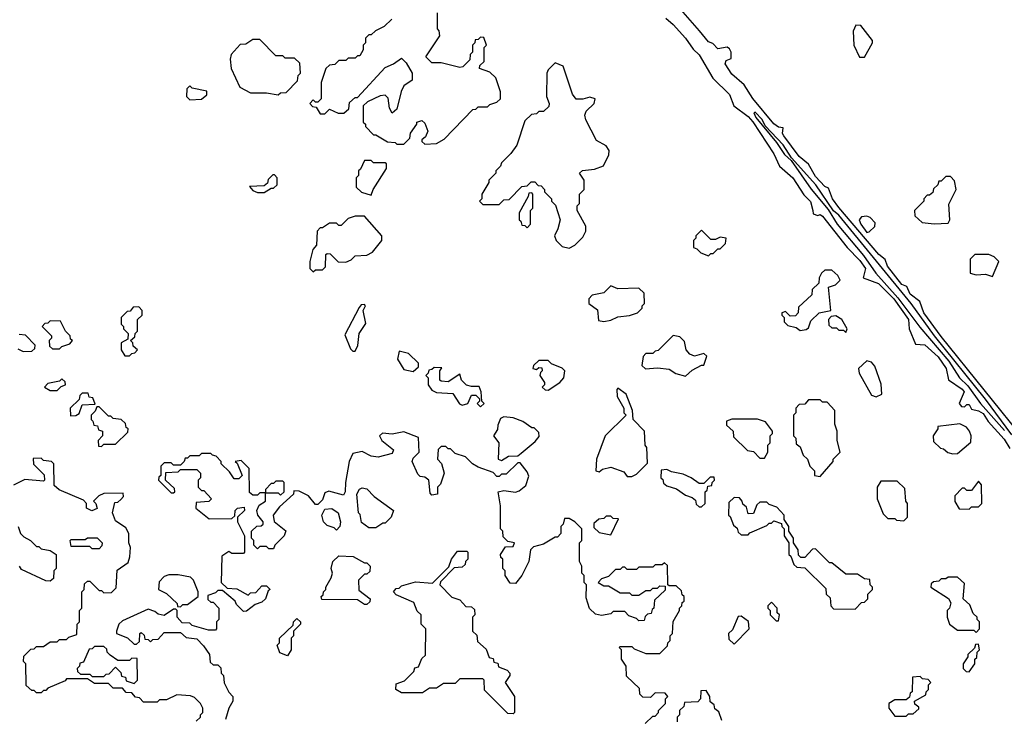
# Model space of a CAD drawing. Extents: x 2889633 to 3052318, y 540750 to 918690.
# Tile 352 of 656: x 2949573 to 2953806, y 760975 to 763975. Entities that reach past the tile are written whole.
import ezdxf

# ---------------------------------------------------------------- set-up
doc = ezdxf.new("R2010")
doc.units = 0

msp = doc.modelspace()

# ---------------------------------------------------------------- linework, layer by layer
at = {"layer": '0CON02XD'}
for points in [[(2953905, 762153.8), (2953535, 762612.5), (2953460.8, 762715), (2953443, 762763), (2953401.2, 762795), (2953387.5, 762827.5), (2953365, 762836.7), (2953304.2, 762915), (2953293.8, 762943.8), (2953266.7, 762965), (2953095, 763166.7), (2953068, 763205), (2953050, 763250), (2953035, 763257.5), (2952995, 763301.2), (2952963.8, 763353.8), (2952925, 763386.7), (2952858.8, 763475), (2952853.3, 763485), (2952855, 763510), (2952835, 763512.5), (2952815, 763526.7), (2952725, 763636.7), (2952687.5, 763695), (2952635, 763741.2), (2952606.7, 763785), (2952611.2, 763798.8), (2952631.7, 763808.3), (2952632.5, 763835), (2952625, 763850), (2952615, 763857.5), (2952575, 763850), (2952553, 763873), (2952535, 763880), (2952496.4, 763926.4), (2952375, 764066.2)], [(2951315, 763440), (2951365, 763442.5), (2951398.3, 763461.7), (2951521.7, 763588.3), (2951535, 763590), (2951545, 763600), (2951585, 763600), (2951595, 763610), (2951625, 763620), (2951640, 763635), (2951640, 763665), (2951620, 763725), (2951595, 763750), (2951550, 763765), (2951551.7, 763778.3), (2951570, 763795), (2951570, 763855), (2951580, 763865), (2951568.3, 763898.3), (2951555, 763900), (2951545, 763890), (2951531.7, 763888.3), (2951530, 763875), (2951520, 763865), (2951520, 763835), (2951510, 763825), (2951508.3, 763801.7), (2951478.3, 763771.7), (2951465, 763770), (2951385, 763790), (2951345, 763790), (2951320, 763815), (2951380, 763905), (2951377, 763927), (2951370, 763935), (2951370, 764005)], [(2951173, 763977), (2951140, 763945), (2951103, 763927), (2951085, 763910), (2951075, 763910), (2951060, 763895), (2951060, 763875), (2951050, 763865), (2951050, 763845), (2951035, 763820), (2951025, 763820), (2951015, 763810), (2950985, 763810), (2950975, 763800), (2950945, 763800), (2950928.3, 763781.7), (2950905, 763780), (2950890, 763765), (2950870, 763705), (2950870, 763635), (2950855, 763620), (2950845, 763620), (2950835, 763630), (2950820, 763615), (2950831.7, 763601.7), (2950848.3, 763598.3), (2950865, 763570), (2950885, 763570), (2950905, 763590), (2950943, 763573), (2950967.5, 763572.5), (2950988.3, 763591.7), (2950991.7, 763618.3), (2951015, 763640), (2951025, 763640), (2951145, 763770), (2951180, 763785), (2951215, 763810), (2951235, 763790), (2951260, 763745), (2951260, 763715), (2951225, 763690), (2951213.6, 763666.4), (2951195, 763590), (2951175, 763572.5), (2951162.5, 763595), (2951157, 763637), (2951145, 763650), (2951123, 763647), (2951068.3, 763621.7), (2951050, 763605), (2951050, 763535), (2951060, 763525), (2951060, 763515), (2951095, 763480), (2951105, 763480), (2951155, 763450), (2951187, 763447), (2951195, 763440), (2951225, 763440), (2951250, 763465), (2951253, 763487), (2951280, 763525), (2951280, 763535), (2951301.7, 763541.7), (2951315, 763530), (2951327.5, 763495), (2951318.3, 763471.7), (2951301.7, 763458.3), (2951301.7, 763451.7), (2951315, 763440)], [(2952351.2, 763981.2), (2952383.3, 763955), (2952436.1, 763896.1), (2952468.1, 763848.1), (2952495, 763824), (2952553.3, 763723.3), (2952625, 763653.3), (2952643.9, 763603.9), (2952705, 763558.6), (2952725.3, 763535.3), (2952815, 763397.5), (2952840, 763345), (2952896.7, 763295), (2952945, 763222.5), (2952973.6, 763193.6), (2952982.5, 763155), (2952985, 763140), (2953005, 763132.5), (2953015, 763137.5), (2953025, 763130), (2953130, 762995), (2953185, 762940), (2953208.8, 762905), (2953200, 762865), (2953265, 762840), (2953331.5, 762775), (2953394.3, 762685), (2953397.5, 762645), (2953425, 762580), (2953465, 762576.7), (2953522.5, 762525), (2953556, 762475), (2953566.4, 762426.4), (2953625, 762386.7), (2953633.3, 762375), (2953612.5, 762325), (2953621.7, 762311.7), (2953635, 762310), (2953645, 762320), (2953655, 762320), (2953665, 762300), (2953695, 762293.3), (2953715, 762281.2), (2953736.9, 762246.9), (2953805, 762171.2), (2953830.3, 762130.3)], [(2953205, 763813.3), (2953240, 763875), (2953240, 763885), (2953189.3, 763949.3), (2953168.3, 763951.7), (2953156.7, 763925), (2953158.8, 763865), (2953183.6, 763813.6), (2953205, 763813.3)], [(2950685, 763652.5), (2950695, 763660), (2950718.3, 763661.7), (2950768.3, 763711.7), (2950770, 763735), (2950780, 763745), (2950778.3, 763788.3), (2950755, 763810), (2950715, 763810), (2950705, 763820), (2950675, 763820), (2950605, 763890), (2950575, 763890), (2950545, 763870), (2950521.7, 763868.3), (2950482.5, 763825), (2950477.5, 763805), (2950482.5, 763765), (2950520, 763685), (2950565, 763660), (2950635, 763660), (2950685, 763652.5)], [(2951935, 762992.5), (2951960, 763005), (2951995, 763040), (2952007.5, 763065), (2952007, 763087), (2951970, 763155), (2951970, 763175), (2951980, 763185), (2951980, 763225), (2952000, 763245), (2952000, 763285), (2951980, 763315), (2951993, 763327), (2952045, 763332.5), (2952083, 763347), (2952106.4, 763393.6), (2952107, 763413), (2952095, 763432.5), (2952052.5, 763455), (2952007.5, 763545), (2952002.5, 763565), (2952008.3, 763581.7), (2952042.5, 763615), (2952047.5, 763635), (2952025, 763642.5), (2951995, 763632.5), (2951965, 763632.5), (2951950, 763655), (2951910, 763775), (2951875, 763790), (2951845, 763760), (2951840, 763745), (2951837.5, 763645), (2951850, 763615), (2951848.3, 763601.7), (2951825, 763580), (2951805, 763580), (2951795, 763570), (2951773, 763567), (2951745, 763540), (2951710, 763435), (2951685, 763400), (2951645, 763360), (2951640, 763345), (2951620, 763325), (2951620, 763315), (2951590, 763285), (2951590, 763275), (2951560, 763225), (2951560, 763205), (2951550, 763195), (2951565, 763180), (2951635, 763180), (2951655, 763200), (2951678.3, 763201.7), (2951731.7, 763258.3), (2951755, 763260), (2951771.7, 763278.3), (2951788.3, 763278.3), (2951801.7, 763261.7), (2951815, 763260), (2951830, 763245), (2951830, 763235), (2951860, 763205), (2951860, 763195), (2951877, 763177), (2951897.5, 763115), (2951887.5, 763075), (2951872.5, 763045), (2951880, 763025), (2951905, 763000), (2951935, 762992.5)], [(2950305, 763630), (2950355, 763632.5), (2950378.3, 763651.7), (2950378.3, 763668.3), (2950315, 763680), (2950305, 763690), (2950291.7, 763678.3), (2950290, 763645), (2950305, 763630)], [(2953839.2, 762189.2), (2953725, 762343.8), (2953506, 762616), (2953405.7, 762755), (2953095, 763133.8), (2953072.5, 763152.5), (2952995.8, 763265), (2952890.7, 763380.7), (2952855, 763436.2), (2952778.3, 763518.3), (2952765, 763546.2), (2952735, 763577.5), (2952730, 763575), (2952737.5, 763555), (2952827, 763447), (2952861.2, 763395), (2952889.3, 763369.3), (2952975.8, 763245.8), (2953049.2, 763159.2), (2953088, 763095), (2953201.5, 762961.5), (2953254.5, 762884.5), (2953349.1, 762779.1), (2953442.6, 762652.6), (2953567.1, 762507.1), (2953614, 762435), (2953649.8, 762399.8), (2953704.6, 762324.6), (2953807.7, 762207.7)], [(2951085, 763220), (2951092.5, 763245), (2951150, 763335), (2951150, 763355), (2951145, 763360), (2951095, 763360), (2951085, 763370), (2951055, 763370), (2951038.3, 763331.7), (2951030, 763325), (2951030, 763305), (2951020, 763295), (2951020, 763255), (2951043, 763233), (2951085, 763220)], [(2950625, 763232.5), (2950655, 763250), (2950665, 763250), (2950680, 763265), (2950680, 763295), (2950668.3, 763308.3), (2950661.7, 763308.3), (2950641.7, 763288.3), (2950638.3, 763271.7), (2950625, 763260), (2950561.7, 763258.3), (2950575, 763240), (2950595, 763232.5), (2950625, 763232.5)], [(2953505, 763097.5), (2953565, 763100), (2953572.5, 763115), (2953568.3, 763181.7), (2953600, 763245), (2953591.7, 763281.7), (2953575, 763300), (2953555, 763300), (2953535, 763280), (2953525, 763280), (2953520, 763265), (2953501.7, 763248.3), (2953498.3, 763231.7), (2953485, 763220), (2953475, 763220), (2953460, 763205), (2953460, 763195), (2953420, 763155), (2953421.7, 763131.7), (2953453, 763103), (2953505, 763097.5)], [(2951755, 763080), (2951770, 763095), (2951770, 763155), (2951780, 763165), (2951780, 763225), (2951775, 763230), (2951761.7, 763228.3), (2951760, 763215), (2951720, 763145), (2951720, 763115), (2951728.3, 763108.3), (2951731.7, 763091.7), (2951745, 763090), (2951755, 763080)], [(2950835, 762890), (2950845, 762900), (2950875, 762900), (2950888.3, 762911.7), (2950890, 762965), (2950895, 762970), (2950908.3, 762968.3), (2950943, 762933), (2950975, 762932.5), (2950998.3, 762941.7), (2951015, 762960), (2951065, 762962.5), (2951090, 762975), (2951130, 763025), (2951130, 763045), (2951055, 763130), (2951015, 763130), (2950985, 763120), (2950955, 763090), (2950945, 763090), (2950935, 763100), (2950905, 763100), (2950875, 763080), (2950865, 763080), (2950852.5, 763065), (2950850, 763005), (2950833, 762987), (2950820, 762935), (2950820, 762905), (2950835, 762890)], [(2953215, 763060), (2953225, 763062.5), (2953250, 763085), (2953251.7, 763101.7), (2953230, 763125), (2953215, 763130), (2953193, 763127), (2953182.5, 763115), (2953190, 763095), (2953215, 763060)], [(2952535, 762960), (2952545, 762970), (2952555, 762970), (2952575, 762990), (2952585, 762990), (2952607, 763013), (2952610, 763035), (2952585, 763040), (2952565, 763030), (2952545, 763030), (2952505, 763070), (2952480, 763045), (2952480, 763035), (2952470, 763025), (2952470, 762995), (2952485, 762990), (2952501.7, 762971.7), (2952535, 762960)], [(2953755, 762870), (2953782.5, 762935), (2953762.5, 762955), (2953740, 762965), (2953680, 762965), (2953660, 762945), (2953660, 762885), (2953685, 762877.5), (2953725, 762880), (2953755, 762870)], [(2952928.3, 762638.3), (2952955, 762642.5), (2952965, 762650), (2952975, 762680), (2953010, 762715), (2953060, 762725), (2953050, 762825), (2953080, 762835), (2953100, 762855), (2953090, 762875), (2953065, 762897.5), (2953035, 762897.5), (2953020, 762885), (2953010, 762865), (2953008.3, 762841.7), (2952980, 762815), (2952978.3, 762791.7), (2952921.7, 762738.3), (2952920, 762715), (2952908.3, 762701.7), (2952885, 762700), (2952865, 762720), (2952850, 762715), (2952850, 762705), (2952860, 762695), (2952860, 762675), (2952875, 762660), (2952911.7, 762651.7), (2952928.3, 762638.3)], [(2952085, 762677.5), (2952115, 762682.5), (2952145, 762697.5), (2952195, 762702.5), (2952230, 762715), (2952250, 762735), (2952250, 762745), (2952260, 762755), (2952258.3, 762798.3), (2952235, 762820), (2952145, 762817.5), (2952115, 762830), (2952085, 762800), (2952035, 762790), (2952020, 762775), (2952020, 762755), (2952057, 762727), (2952061.7, 762681.7), (2952085, 762677.5)], [(2950045, 762530), (2950055, 762540), (2950068.3, 762541.7), (2950080, 762555), (2950061.7, 762571.7), (2950060, 762585), (2950050, 762595), (2950068.3, 762611.7), (2950070, 762625), (2950080, 762635), (2950080, 762685), (2950100, 762705), (2950100, 762725), (2950085, 762740), (2950061.7, 762738.3), (2950048.3, 762721.7), (2950035, 762720), (2950010, 762695), (2950010, 762665), (2950020, 762655), (2950020, 762645), (2950040, 762625), (2950038.3, 762601.7), (2950010, 762585), (2950010, 762555), (2950025, 762530), (2950045, 762530)], [(2951015, 762550), (2951026.4, 762573.6), (2951032.5, 762625), (2951061.7, 762668.3), (2951050, 762725), (2951060, 762745), (2951055, 762750), (2951041.7, 762748.3), (2951033, 762737), (2950970.7, 762619.3), (2950995, 762560), (2951005, 762550), (2951015, 762550)], [(2953125, 762630), (2953130, 762645), (2953107.5, 762685), (2953081.7, 762701.7), (2953061.7, 762698.3), (2953050, 762685), (2953051.7, 762661.7), (2953065, 762650), (2953085, 762650), (2953095, 762640), (2953115, 762640), (2953125, 762630)], [(2949745, 762560), (2949755, 762570), (2949788.3, 762581.7), (2949800, 762595), (2949791.7, 762601.7), (2949790, 762615), (2949770, 762635), (2949748.3, 762678.3), (2949705, 762680), (2949695, 762670), (2949681.7, 762668.3), (2949670, 762655), (2949710, 762615), (2949710, 762605), (2949700, 762595), (2949701.7, 762571.7), (2949715, 762560), (2949745, 762560)], [(2949565, 762560), (2949588.3, 762548.3), (2949625, 762550), (2949638.3, 762561.7), (2949640, 762575), (2949598.3, 762618.3), (2949571.7, 762621.7)], [(2952435, 762442.5), (2952465, 762467.5), (2952505, 762490), (2952515, 762490), (2952527.5, 762527.5), (2952515, 762540), (2952475, 762527.5), (2952455, 762536.7), (2952438.8, 762555), (2952430.7, 762590.7), (2952411.7, 762611.7), (2952383, 762617), (2952318.3, 762551.7), (2952305, 762550), (2952295, 762540), (2952265, 762540), (2952253, 762527), (2952248.3, 762488.3), (2952263, 762473), (2952315, 762477.5), (2952365, 762472.5), (2952393.8, 762453.8), (2952435, 762442.5)], [(2951265, 762462.5), (2951288.3, 762481.7), (2951288.3, 762498.3), (2951245, 762540), (2951205, 762550), (2951197.5, 762515), (2951225, 762470), (2951265, 762462.5)], [(2951555, 762310), (2951570, 762325), (2951560, 762335), (2951557.5, 762375), (2951548.3, 762398.3), (2951515, 762397.5), (2951493.9, 762403.9), (2951472.5, 762425), (2951465, 762450), (2951415, 762417.5), (2951385, 762420), (2951380, 762425), (2951380, 762465), (2951388.3, 762478.3), (2951355, 762480), (2951345, 762470), (2951331.7, 762468.3), (2951330, 762455), (2951320, 762445), (2951330, 762435), (2951330, 762405), (2951345, 762382.5), (2951365, 762372.5), (2951435, 762367.5), (2951463.6, 762323.6), (2951475, 762317.5), (2951500, 762325), (2951515, 762360), (2951535, 762360), (2951550, 762345), (2951550, 762335), (2951540, 762325), (2951555, 762310)], [(2951845, 762382.5), (2951895.9, 762414.1), (2951913.3, 762435), (2951917.5, 762465), (2951906.1, 762476.1), (2951860, 762495), (2951845, 762510), (2951805, 762510), (2951781.7, 762488.3), (2951780, 762475), (2951795, 762470), (2951805, 762480), (2951818.3, 762478.3), (2951820, 762465), (2951811.7, 762458.3), (2951810, 762445), (2951830, 762415), (2951830, 762405), (2951820, 762395), (2951833, 762383), (2951845, 762382.5)], [(2953255, 762352.5), (2953280, 762365), (2953277, 762407), (2953250, 762485), (2953235, 762502.5), (2953215, 762507.5), (2953180, 762475), (2953182.5, 762455), (2953235, 762360), (2953255, 762352.5)], [(2949735, 762380), (2949751.7, 762398.3), (2949770, 762405), (2949768.3, 762418.3), (2949755, 762430), (2949745, 762420), (2949695, 762410), (2949680, 762395), (2949705, 762380), (2949735, 762380)], [(2949791.7, 762271.7), (2949815, 762272.5), (2949828.3, 762281.7), (2949841.7, 762318.3), (2949898.3, 762321.7), (2949888.3, 762348.3), (2949871.7, 762351.7), (2949868.3, 762368.3), (2949841.7, 762368.3), (2949831.7, 762358.3), (2949828.3, 762341.7), (2949790, 762305), (2949791.7, 762271.7)], [(2952205, 762010), (2952225, 762020), (2952271.7, 762068.3), (2952270, 762135), (2952262.5, 762145), (2952260, 762205), (2952210, 762255), (2952207.5, 762295), (2952180, 762365), (2952145, 762390), (2952140, 762385), (2952142.5, 762355), (2952170, 762305), (2952170, 762285), (2952180, 762275), (2952090, 762185), (2952052.5, 762085), (2952050, 762035), (2952065, 762030), (2952078.3, 762041.7), (2952115, 762050), (2952170, 762030), (2952185, 762010), (2952205, 762010)], [(2949925, 762140), (2949935, 762150), (2949985, 762150), (2950038.3, 762201.7), (2950040, 762215), (2950031.7, 762221.7), (2950028.3, 762238.3), (2950010, 762255), (2949975, 762260), (2949965, 762270), (2949955, 762270), (2949915, 762310), (2949905, 762310), (2949898.3, 762291.7), (2949880, 762275), (2949880, 762255), (2949888.3, 762248.3), (2949891.7, 762231.7), (2949908.3, 762228.3), (2949911.7, 762211.7), (2949930, 762205), (2949930, 762185), (2949910, 762165), (2949911.7, 762141.7), (2949925, 762140)], [(2953015, 762010), (2953070, 762075), (2953070, 762085), (2953100, 762115), (2953087.5, 762165), (2953087.5, 762205), (2953077.5, 762235), (2953077.5, 762295), (2953045, 762330), (2953025, 762330), (2953015, 762340), (2952965, 762340), (2952948.3, 762321.7), (2952925, 762320), (2952910, 762305), (2952910, 762285), (2952900, 762275), (2952900, 762185), (2952910, 762175), (2952911.7, 762151.7), (2952928.3, 762138.3), (2952941.7, 762101.7), (2952960, 762085), (2952970, 762055), (2952990, 762035), (2952990, 762015), (2953015, 762010)], [(2951645, 762080), (2951675, 762097.5), (2951715, 762100), (2951729.3, 762110.7), (2951789.3, 762160.7), (2951807, 762183), (2951805, 762200), (2951785, 762220), (2951775, 762220), (2951737, 762247), (2951695, 762262.5), (2951655, 762267.5), (2951640.7, 762259.3), (2951628.3, 762231.7), (2951627, 762213), (2951610, 762185), (2951632.5, 762155), (2951630, 762085), (2951645, 762080)], [(2952775, 762090), (2952790, 762115), (2952790, 762145), (2952800, 762155), (2952800, 762185), (2952810, 762195), (2952810, 762205), (2952780, 762245), (2952745, 762256.7), (2952705, 762257.5), (2952635, 762257.5), (2952611.7, 762248.3), (2952611.7, 762231.7), (2952640, 762205), (2952641.7, 762181.7), (2952701.7, 762121.7), (2952728.3, 762118.3), (2952755, 762090), (2952775, 762090)], [(2953585, 762107.5), (2953605, 762110), (2953662.5, 762157.5), (2953663.3, 762185), (2953656.1, 762206.1), (2953643, 762223), (2953615, 762237.5), (2953520, 762225), (2953520, 762215), (2953500, 762185), (2953501.7, 762161.7), (2953531.7, 762131.7), (2953545, 762130), (2953563.3, 762113.3), (2953585, 762107.5)], [(2952261.7, 760948.3), (2952295, 760980), (2952305, 760980), (2952320, 760995), (2952320, 761005), (2952350, 761035), (2952350, 761055), (2952360, 761065), (2952348.3, 761078.3), (2952305, 761080), (2952295, 761070), (2952285, 761060), (2952251.7, 761061.7), (2952240, 761075), (2952238.3, 761098.3), (2952181.7, 761151.7), (2952180, 761195), (2952160, 761225), (2952160, 761265), (2952150, 761275), (2952155, 761280), (2952205, 761280), (2952215, 761270), (2952265, 761250), (2952325, 761250), (2952358.3, 761281.7), (2952360, 761295), (2952370, 761305), (2952370, 761325), (2952380, 761335), (2952383, 761387), (2952410, 761435), (2952410, 761445), (2952420, 761455), (2952421.7, 761468.3), (2952430, 761475), (2952430, 761495), (2952421.7, 761501.7), (2952418.3, 761518.3), (2952395, 761540), (2952365, 761540), (2952360, 761545), (2952358.3, 761628.3), (2952345, 761640), (2952335, 761630), (2952305, 761630), (2952295, 761620), (2952235, 761620), (2952225, 761610), (2952185, 761610), (2952175, 761620), (2952165, 761620), (2952155, 761610), (2952135, 761610), (2952105, 761580), (2952075, 761570), (2952060, 761555), (2952085, 761540), (2952105, 761540), (2952155, 761510), (2952195, 761510), (2952205, 761500), (2952235, 761500), (2952265, 761520), (2952285, 761520), (2952295, 761530), (2952315, 761530), (2952325, 761540), (2952348.3, 761538.3), (2952348.3, 761521.7), (2952301.7, 761478.3), (2952300, 761445), (2952291.7, 761438.3), (2952288.3, 761421.7), (2952271.7, 761418.3), (2952261.7, 761408.3), (2952258.3, 761391.7), (2952235, 761390), (2952225, 761400), (2952191.7, 761411.7), (2952175, 761430), (2952125, 761430), (2952115, 761420), (2952075, 761412.5), (2952048.3, 761418.3), (2952023, 761443), (2952008.3, 761488.3), (2952010, 761545), (2952000, 761555), (2952000, 761585), (2951990, 761595), (2951990, 761625), (2951980, 761645), (2951980, 761725), (2951990, 761735), (2951990, 761785), (2951960, 761815), (2951935, 761830), (2951915, 761830), (2951910, 761805), (2951900, 761795), (2951900, 761765), (2951885, 761750), (2951875, 761750), (2951825, 761720), (2951781.7, 761708.3), (2951770, 761695), (2951762.5, 761645), (2951732.5, 761585), (2951705, 761550), (2951681.7, 761551.7), (2951660, 761585), (2951660, 761605), (2951650, 761615), (2951650, 761655), (2951641.7, 761661.7), (2951640, 761675), (2951661.7, 761708.3), (2951695, 761710), (2951700, 761725), (2951671.7, 761731.7), (2951651.7, 761751.7), (2951650, 761775), (2951640, 761785), (2951640, 761885), (2951630, 761945), (2951655, 761950), (2951705, 761943.3), (2951720.7, 761949.3), (2951748.8, 761971.2), (2951761.7, 762011.7), (2951755, 762030), (2951725, 762070), (2951715, 762070), (2951665, 762020), (2951645, 762020), (2951635, 762010), (2951625, 762010), (2951608.3, 762028.3), (2951545, 762050), (2951520, 762065), (2951490, 762095), (2951445, 762110), (2951425, 762130), (2951415, 762130), (2951405, 762140), (2951385, 762140), (2951373, 762127), (2951370, 762085), (2951387, 762067), (2951397.5, 762025), (2951381.7, 761978.3), (2951370, 761965), (2951370, 761935), (2951345, 761930), (2951338.3, 761938.3), (2951332.5, 761995), (2951315, 762007.5), (2951295, 762010), (2951285, 762020), (2951260, 762075), (2951265, 762090), (2951290, 762115), (2951288.3, 762178.3), (2951225, 762202.5), (2951175, 762192.5), (2951133, 762197), (2951120, 762185), (2951130, 762165), (2951180, 762125), (2951175, 762110), (2951115, 762093.3), (2951085, 762097.5), (2951045, 762117.5), (2951005, 762110), (2950990, 762075), (2950973.3, 761985), (2950972.5, 761945), (2950965, 761930), (2950903, 761947), (2950885, 761940), (2950875, 761910), (2950855, 761890), (2950845, 761890), (2950815, 761927.5), (2950775, 761947.5), (2950751.7, 761948.3), (2950750, 761935), (2950690, 761880), (2950663.3, 761845), (2950667, 761817), (2950717.5, 761777.5), (2950710, 761755), (2950670, 761715), (2950665, 761700), (2950645, 761700), (2950635, 761710), (2950605, 761710), (2950595, 761700), (2950580, 761715), (2950580, 761735), (2950570, 761745), (2950570, 761775), (2950593, 761797), (2950611.7, 761798.3), (2950620, 761805), (2950620, 761815), (2950596.7, 761845), (2950592.5, 761865), (2950603.3, 761886.7), (2950630, 761905), (2950630, 761940), (2950605, 761940), (2950595, 761930), (2950575, 761930), (2950561.7, 761941.7), (2950560, 762045), (2950525, 762080), (2950500, 762075), (2950508.3, 762068.3), (2950530, 762015), (2950515, 762000), (2950495, 762000), (2950475, 762030), (2950440, 762065), (2950440, 762075), (2950418.3, 762098.3), (2950401.7, 762101.7), (2950395, 762110), (2950355, 762110), (2950345, 762100), (2950305, 762100), (2950295, 762090), (2950285, 762090), (2950280, 762075), (2950265, 762060), (2950235, 762060), (2950225, 762070), (2950195, 762070), (2950180, 762055), (2950180, 762015), (2950171.7, 762008.3), (2950170, 761995), (2950225, 761940), (2950235, 761940), (2950240, 761945), (2950238.3, 761958.3), (2950200, 761995), (2950201.7, 762028.3), (2950255, 762030), (2950265, 762040), (2950335, 762040), (2950350, 762025), (2950350, 762005), (2950340, 761995), (2950340, 761965), (2950355, 761950), (2950365, 761950), (2950397.5, 761915), (2950387, 761903), (2950331.7, 761898.3), (2950330, 761875), (2950388.3, 761828.3), (2950485, 761830), (2950498.3, 761841.7), (2950500, 761865), (2950510, 761875), (2950538.3, 761878.3), (2950540, 761865), (2950510, 761835), (2950510, 761815), (2950540, 761755), (2950540, 761685), (2950535, 761680), (2950485, 761680), (2950472.5, 761687.5), (2950441.7, 761668.3), (2950440, 761555), (2950465, 761530), (2950507, 761527), (2950555, 761500), (2950565, 761510), (2950588.3, 761511.7), (2950615, 761540), (2950635, 761540), (2950650, 761525), (2950641.7, 761518.3), (2950630, 761485), (2950615, 761470), (2950585, 761460), (2950548.3, 761431.7), (2950535, 761430), (2950505, 761460), (2950500, 761475), (2950445, 761520), (2950425, 761520), (2950415, 761510), (2950381.7, 761498.3), (2950381.7, 761481.7), (2950395, 761470), (2950405, 761470), (2950430, 761445), (2950430, 761395), (2950420, 761385), (2950420, 761355), (2950415, 761350), (2950385, 761350), (2950315, 761370), (2950305, 761380), (2950271.7, 761381.7), (2950250, 761405), (2950250, 761435), (2950245, 761440), (2950235, 761440), (2950195, 761412.5), (2950168.3, 761418.3), (2950155, 761430), (2950125, 761440), (2950015, 761390), (2950000, 761375), (2949990, 761345), (2949990, 761335), (2950037, 761317), (2950065, 761290), (2950075, 761290), (2950088.3, 761301.7), (2950090, 761335), (2950095, 761340), (2950108.3, 761328.3), (2950111.7, 761311.7), (2950125, 761310), (2950135, 761300), (2950145, 761310), (2950168.3, 761311.7), (2950195, 761340), (2950265, 761340), (2950288.3, 761318.3), (2950335, 761312.5), (2950363, 761283)], [(2950331.7, 760958.3), (2950350, 760975), (2950350, 760985), (2950360, 760995), (2950360, 761015), (2950350, 761035), (2950325, 761060), (2950307, 761067), (2950248.3, 761071.7), (2950205, 761050), (2950175, 761050), (2950165, 761040), (2950105, 761040), (2950088.3, 761058.3), (2950071.7, 761061.7), (2950055, 761080), (2950031.7, 761081.7), (2950015, 761100), (2949975, 761100), (2949955, 761120), (2949895, 761120), (2949865, 761140), (2949775, 761140), (2949768.3, 761131.7), (2949695, 761100), (2949685, 761090), (2949675, 761090), (2949665, 761080), (2949645, 761080), (2949635, 761090), (2949625, 761090), (2949601.7, 761111.7), (2949600, 761205), (2949590, 761215), (2949591.7, 761238.3), (2949621.7, 761268.3), (2949635, 761270), (2949645, 761280), (2949675, 761280), (2949705, 761300), (2949735, 761300), (2949745, 761310), (2949775, 761310), (2949785, 761320), (2949818.3, 761331.7), (2949820, 761375), (2949830, 761385), (2949830, 761435), (2949840, 761445), (2949840, 761515), (2949850, 761525), (2949851.7, 761548.3), (2949865, 761560), (2949875, 761560), (2949915, 761520), (2949925, 761520), (2949935, 761510), (2949968.3, 761511.7), (2949987.5, 761532.5), (2949991.7, 761608.3), (2950039.3, 761640.7), (2950047.5, 761665), (2950050, 761705), (2950042.5, 761725), (2950042.5, 761765), (2950029.3, 761789.3), (2949985, 761820), (2949972.5, 761855), (2949981.7, 761898.3), (2949995, 761900), (2950008.3, 761911.7), (2950020, 761925), (2950018.3, 761938.3), (2949935, 761937.5), (2949913, 761927), (2949890, 761905), (2949900, 761895), (2949907, 761873), (2949883.6, 761863.6), (2949860, 761875), (2949860, 761895), (2949848.3, 761908.3), (2949743, 761953), (2949721.7, 761971.7), (2949720, 762065), (2949710, 762075), (2949675, 762080), (2949665, 762090), (2949631.7, 762088.3), (2949633, 762063), (2949678.3, 762018.3), (2949680, 761995), (2949675, 761990), (2949595, 761997.5), (2949547, 761973)], [(2952505, 761880), (2952520, 761895), (2952520, 761945), (2952528.3, 761951.7), (2952531.7, 761968.3), (2952548.3, 761971.7), (2952550, 761985), (2952560, 761995), (2952558.3, 762008.3), (2952541.7, 762008.3), (2952515, 761980), (2952495, 761980), (2952460, 762005), (2952425, 762020), (2952375, 762030), (2952355, 762040), (2952331.7, 762038.3), (2952330, 762005), (2952338.3, 761998.3), (2952341.7, 761981.7), (2952355, 761970), (2952397, 761957), (2952435, 761930), (2952465, 761920), (2952478.3, 761908.3), (2952481.7, 761891.7), (2952495, 761880), (2952505, 761880)], [(2950695, 761930), (2950710, 761945), (2950710, 761985), (2950705, 761990), (2950675, 761990), (2950665, 761980), (2950655, 761980), (2950630, 761955), (2950630, 761940), (2950685, 761940), (2950695, 761930)], [(2953375, 761820), (2953390, 761835), (2953390, 761895), (2953382.5, 761905), (2953378.3, 761958.3), (2953345, 761990), (2953275, 761990), (2953260, 761965), (2953260, 761915), (2953285, 761850), (2953305, 761830), (2953335, 761830), (2953343, 761823), (2953375, 761820)], [(2953655, 761870), (2953665, 761880), (2953695, 761880), (2953710, 761895), (2953707.5, 761975), (2953695, 761990), (2953665, 761950), (2953645, 761950), (2953635, 761960), (2953625, 761960), (2953593, 761927), (2953593, 761903), (2953611.7, 761871.7), (2953655, 761870)], [(2951105, 761790), (2951075, 761790), (2951043, 761813), (2951037, 761847), (2951030, 761855), (2951022.5, 761935), (2951033.6, 761956.4), (2951045, 761962.5), (2951065, 761957.5), (2951097.5, 761925), (2951180, 761865), (2951170, 761835), (2951145, 761810), (2951135, 761810), (2951105, 761790)], [(2953165, 761440), (2953191.7, 761468.3), (2953205, 761470), (2953220, 761485), (2953220, 761505), (2953240, 761525), (2953240, 761535), (2953230, 761545), (2953228.3, 761568.3), (2953205, 761570), (2953175, 761590), (2953125, 761590), (2953065, 761640), (2953055, 761640), (2952995, 761700), (2952981.7, 761698.3), (2952948.3, 761661.7), (2952931.7, 761661.7), (2952921.7, 761671.7), (2952920, 761695), (2952900, 761725), (2952900, 761745), (2952880, 761775), (2952880, 761795), (2952860, 761825), (2952860, 761845), (2952828.3, 761878.3), (2952795, 761890), (2952785, 761900), (2952755, 761900), (2952741.7, 761888.3), (2952728.3, 761851.7), (2952705, 761850), (2952698.3, 761878.3), (2952681.7, 761891.7), (2952680, 761905), (2952668.3, 761918.3), (2952645, 761920), (2952621.7, 761898.3), (2952620, 761845), (2952628.3, 761838.3), (2952641.7, 761801.7), (2952658.3, 761788.3), (2952661.7, 761771.7), (2952675, 761760), (2952705, 761760), (2952711.7, 761768.3), (2952785, 761800), (2952795, 761810), (2952805, 761810), (2952815, 761820), (2952848.3, 761808.3), (2952850, 761795), (2952860, 761785), (2952860, 761755), (2952880, 761725), (2952880, 761675), (2952888.3, 761668.3), (2952901.7, 761631.7), (2952915, 761620), (2952948.3, 761618.3), (2953038.3, 761528.3), (2953040, 761505), (2953058.3, 761488.3), (2953060, 761455), (2953071.7, 761441.7), (2953165, 761440)], [(2950935, 761780), (2950925, 761790), (2950895, 761800), (2950880, 761815), (2950872.5, 761845), (2950885, 761870), (2950915, 761872.5), (2950942.5, 761855), (2950952.5, 761815), (2950950, 761795), (2950935, 761780)], [(2952115, 761760), (2952148.3, 761828.3), (2952125, 761830), (2952115, 761840), (2952095, 761840), (2952085, 761830), (2952063, 761827), (2952041.7, 761808.3), (2952041.7, 761791.7), (2952065, 761770), (2952115, 761760)], [(2949566.2, 761795), (2949577.5, 761765), (2949590.7, 761750.7), (2949620, 761735), (2949645, 761710), (2949655, 761710), (2949665, 761700), (2949705, 761692.5), (2949730, 761675), (2949730, 761615), (2949720, 761605), (2949718.3, 761571.7), (2949705, 761560), (2949685, 761562.5), (2949580.7, 761610.7), (2949572.5, 761625)], [(2949915, 761700), (2949885, 761700), (2949875, 761710), (2949795, 761710), (2949790, 761735), (2949795, 761740), (2949855, 761740), (2949865, 761747.5), (2949907, 761747), (2949927.5, 761725), (2949927, 761713), (2949915, 761700)], [(2951695, 760990), (2951671.7, 760991.7), (2951571.7, 761091.7), (2951570, 761135), (2951565, 761140), (2951465, 761140), (2951445, 761120), (2951395, 761120), (2951365, 761100), (2951335, 761100), (2951305, 761080), (2951215, 761080), (2951190, 761095), (2951191.7, 761118.3), (2951228.3, 761131.7), (2951268.3, 761171.7), (2951271.7, 761188.3), (2951288.3, 761191.7), (2951301.7, 761228.3), (2951318.3, 761241.7), (2951320, 761355), (2951300, 761375), (2951300, 761415), (2951281.7, 761431.7), (2951268.3, 761468.3), (2951191.7, 761501.7), (2951180, 761515), (2951191.7, 761528.3), (2951205, 761530), (2951215, 761540), (2951275, 761557.5), (2951348.3, 761551.7), (2951418.3, 761621.7), (2951430, 761655), (2951455, 761690), (2951495, 761690), (2951500, 761685), (2951500, 761655), (2951490, 761645), (2951488.3, 761631.7), (2951475, 761620), (2951441.7, 761618.3), (2951381.7, 761558.3), (2951380, 761545), (2951431.7, 761491.7), (2951465, 761480), (2951491.7, 761451.7), (2951515, 761450), (2951528.3, 761438.3), (2951530, 761415), (2951520, 761405), (2951520, 761345), (2951538.3, 761328.3), (2951541.7, 761301.7), (2951578.3, 761268.3), (2951591.7, 761231.7), (2951608.3, 761228.3), (2951611.7, 761211.7), (2951628.3, 761208.3), (2951631.7, 761191.7), (2951668.3, 761178.3), (2951680, 761165), (2951680, 761155), (2951660, 761125), (2951700, 761065), (2951700, 760995), (2951695, 760990)], [(2951065, 761460), (2951055, 761460), (2951025, 761480), (2950871.7, 761481.7), (2950870, 761495), (2950878.3, 761501.7), (2950880, 761515), (2950890, 761525), (2950890, 761535), (2950912.5, 761575), (2950917.5, 761595), (2950912.5, 761615), (2950920, 761645), (2950945, 761670), (2951007, 761667), (2951055, 761640), (2951065, 761640), (2951080, 761625), (2951078.3, 761601.7), (2951065, 761590), (2951055, 761590), (2951030, 761565), (2951031.7, 761521.7), (2951080, 761485), (2951078.3, 761471.7), (2951065, 761460)], [(2950265, 761450), (2950275, 761460), (2950295, 761460), (2950340, 761495), (2950340, 761515), (2950320, 761565), (2950307, 761577), (2950255, 761587.5), (2950215, 761587.5), (2950195, 761580), (2950173, 761557), (2950170, 761525), (2950205, 761507.5), (2950250, 761465), (2950251.7, 761451.7), (2950265, 761450)], [(2953685, 761340), (2953700, 761355), (2953700, 761385), (2953690, 761395), (2953690, 761405), (2953671.7, 761421.7), (2953658.3, 761458.3), (2953630, 761485), (2953635, 761550), (2953605, 761577.5), (2953565, 761577.5), (2953555, 761570), (2953535, 761570), (2953525, 761560), (2953501.7, 761558.3), (2953491.7, 761548.3), (2953490, 761535), (2953566.4, 761486.4), (2953577, 761467), (2953570, 761445), (2953560, 761435), (2953560, 761405), (2953570, 761375), (2953605, 761350), (2953675, 761350), (2953685, 761340)], [(2952835, 761390), (2952840, 761415), (2952830, 761425), (2952830, 761445), (2952805, 761470), (2952790, 761455), (2952790, 761445), (2952800, 761435), (2952800, 761415), (2952825, 761390), (2952835, 761390)], [(2950725, 761240), (2950691.7, 761251.7), (2950680, 761285), (2950690, 761295), (2950690, 761315), (2950748.3, 761371.7), (2950750, 761385), (2950765, 761400), (2950780, 761385), (2950780, 761375), (2950750, 761345), (2950750, 761325), (2950740, 761315), (2950740, 761265), (2950725, 761240)], [(2952645, 761290), (2952710, 761355), (2952707, 761387), (2952675, 761410), (2952661.7, 761408.3), (2952638.3, 761351.7), (2952620, 761335), (2952621.7, 761311.7), (2952645, 761290)], [(2950065, 761120), (2950080, 761135), (2950078.3, 761228.3), (2950055, 761230), (2950045, 761220), (2949995, 761220), (2949961.7, 761241.7), (2949950, 761255), (2949948.3, 761268.3), (2949935, 761280), (2949895, 761280), (2949885, 761270), (2949871.7, 761268.3), (2949848.3, 761211.7), (2949831.7, 761208.3), (2949830, 761195), (2949820, 761185), (2949821.7, 761171.7), (2949835, 761160), (2949875, 761160), (2949885, 761150), (2949935, 761150), (2949945, 761160), (2949958.3, 761161.7), (2949985, 761190), (2950008.3, 761168.3), (2950011.7, 761151.7), (2950028.3, 761148.3), (2950031.7, 761131.7), (2950065, 761120)], [(2950363, 761283), (2950390, 761245), (2950391.7, 761211.7), (2950405, 761200), (2950425, 761200), (2950438.3, 761188.3), (2950440, 761165), (2950450, 761155), (2950453, 761123), (2950473, 761083), (2950490, 761065), (2950490, 761045), (2950472.5, 761015), (2950457.5, 760965)], [(2953655, 761170), (2953680, 761205), (2953680, 761225), (2953688.3, 761231.7), (2953690, 761255), (2953700, 761265), (2953695, 761290), (2953681.7, 761288.3), (2953678.3, 761271.7), (2953650, 761245), (2953650, 761235), (2953630, 761205), (2953630, 761185), (2953641.7, 761171.7), (2953655, 761170)], [(2953385, 760980), (2953395, 760990), (2953415, 760990), (2953438.3, 761011.7), (2953438.3, 761018.3), (2953421.7, 761031.7), (2953420, 761045), (2953468.3, 761071.7), (2953470, 761085), (2953480, 761095), (2953480, 761115), (2953490, 761125), (2953478.3, 761138.3), (2953455, 761140), (2953445, 761150), (2953411.7, 761148.3), (2953410, 761085), (2953401.7, 761078.3), (2953398.3, 761061.7), (2953385, 761050), (2953335, 761050), (2953310, 761035), (2953310, 761015), (2953335, 760980), (2953385, 760980)], [(2952591.7, 760961.7), (2952578.3, 760998.3), (2952561.7, 761011.7), (2952558.3, 761028.3), (2952541.7, 761041.7), (2952540, 761065), (2952525, 761090), (2952501.7, 761088.3), (2952500, 761055), (2952488.3, 761041.7), (2952431.7, 761038.3), (2952428.3, 761021.7), (2952410, 761005), (2952410, 760985), (2952400, 760975), (2952400, 760955)]]:
    msp.add_lwpolyline(points, dxfattribs=at)

doc.saveas('drawing.dxf')
